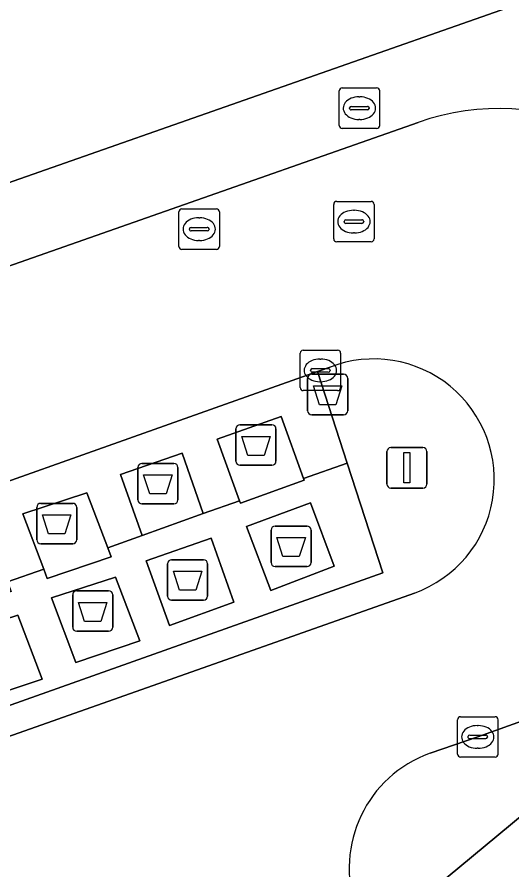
# Model space of a CAD drawing. Extents: x 157692 to 159674, y 381452 to 383291.
# Drawn here: x 159419.36 to 159431.6, y 382880.85 to 382901.93 of the extents above; entities that cross this region are included whole.
import ezdxf

# ---------------------------------------------------------------- set-up
doc = ezdxf.new("R2010")
doc.units = 0
for name, color, linetype in [('IMGEO_Afval_apart_plaats', 7, 'Continuous'), ('IMGEO_Afvalbak', 7, 'Continuous'), ('IMGEO_Groenvoorziening', 7, 'Continuous'), ('IMGEO_Kolk', 7, 'Continuous'), ('IMGEO_Lichtmast', 7, 'Continuous'), ('IMGEO_Pand', 7, 'Continuous'), ('IMGEO_Parkeervlak_gesloten', 7, 'Continuous'), ('IMGEO_Rijbaan_lokaal_gesloten', 7, 'Continuous'), ('IMGEO_Rioolput', 7, 'Continuous'), ('IMGEO_Voetpad_gesloten', 7, 'Continuous'), ('IMGEO_Voetpad_open', 7, 'Continuous')]:
    doc.layers.add(name, color=color, linetype=linetype)

msp = doc.modelspace()

# ---------------------------------------------------------------- linework, layer by layer
at = {"layer": 'IMGEO_Afval_apart_plaats'}
for p, q in [((159424.874, 382891.853), (159425.664, 382891.853)), ((159425.664, 382891.853), (159424.874, 382891.853)), ((159424.774, 382890.953), (159424.774, 382891.753)), ((159424.774, 382891.753), (159424.774, 382890.953)), ((159425.764, 382891.753), (159425.764, 382890.953)), ((159425.764, 382890.953), (159425.764, 382891.753)), ((159422.349, 382889.998), (159422.349, 382890.798)), ((159422.349, 382890.798), (159422.349, 382889.998)), ((159422.449, 382890.898), (159423.239, 382890.898)), ((159423.239, 382890.898), (159422.449, 382890.898)), ((159423.339, 382890.798), (159423.339, 382889.998)), ((159423.339, 382889.998), (159423.339, 382890.798)), ((159425.664, 382890.853), (159424.874, 382890.853)), ((159424.874, 382890.853), (159425.664, 382890.853)), ((159419.948, 382889.911), (159420.738, 382889.911)), ((159420.738, 382889.911), (159419.948, 382889.911)), ((159423.239, 382889.898), (159422.449, 382889.898)), ((159422.449, 382889.898), (159423.239, 382889.898)), ((159419.848, 382889.011), (159419.848, 382889.811)), ((159419.848, 382889.811), (159419.848, 382889.011)), ((159420.838, 382889.811), (159420.838, 382889.011)), ((159420.838, 382889.011), (159420.838, 382889.811)), ((159425.743, 382889.349), (159426.533, 382889.349)), ((159426.533, 382889.349), (159425.743, 382889.349)), ((159425.643, 382888.449), (159425.643, 382889.249)), ((159425.643, 382889.249), (159425.643, 382888.449)), ((159426.633, 382889.249), (159426.633, 382888.449)), ((159426.633, 382888.449), (159426.633, 382889.249)), ((159420.738, 382888.911), (159419.948, 382888.911)), ((159419.948, 382888.911), (159420.738, 382888.911)), ((159423.183, 382888.517), (159423.973, 382888.517)), ((159423.973, 382888.517), (159423.183, 382888.517)), ((159423.083, 382887.617), (159423.083, 382888.417)), ((159423.083, 382888.417), (159423.083, 382887.617)), ((159424.073, 382888.417), (159424.073, 382887.617)), ((159424.073, 382887.617), (159424.073, 382888.417)), ((159426.533, 382888.349), (159425.743, 382888.349)), ((159425.743, 382888.349), (159426.533, 382888.349)), ((159420.737, 382886.849), (159420.737, 382887.649)), ((159420.737, 382887.649), (159420.737, 382886.849)), ((159420.837, 382887.749), (159421.627, 382887.749)), ((159421.627, 382887.749), (159420.837, 382887.749)), ((159421.727, 382887.649), (159421.727, 382886.849)), ((159421.727, 382886.849), (159421.727, 382887.649)), ((159423.973, 382887.517), (159423.183, 382887.517)), ((159423.183, 382887.517), (159423.973, 382887.517)), ((159421.627, 382886.749), (159420.837, 382886.749)), ((159420.837, 382886.749), (159421.627, 382886.749))]:
    msp.add_line(p, q, dxfattribs=at)
for points in [[(159424.917, 382891.567), (159425.621, 382891.567), (159425.472, 382891.097), (159425.066, 382891.097), (159424.917, 382891.567)], [(159422.492, 382890.612), (159423.196, 382890.612), (159423.047, 382890.142), (159422.641, 382890.142), (159422.492, 382890.612)], [(159419.991, 382889.625), (159420.695, 382889.625), (159420.546, 382889.155), (159420.14, 382889.155), (159419.991, 382889.625)], [(159425.786, 382889.063), (159426.49, 382889.063), (159426.341, 382888.593), (159425.935, 382888.593), (159425.786, 382889.063)], [(159423.226, 382888.231), (159423.93, 382888.231), (159423.781, 382887.761), (159423.375, 382887.761), (159423.226, 382888.231)], [(159420.88, 382887.463), (159421.584, 382887.463), (159421.435, 382886.993), (159421.029, 382886.993), (159420.88, 382887.463)]]:
    msp.add_lwpolyline(points, dxfattribs=at)
for centre, start, end in [((159424.874, 382891.753), 90, 180), ((159424.874, 382891.753), 90, 180), ((159425.664, 382891.753), 0, 90), ((159425.664, 382891.753), 360, 90), ((159424.874, 382890.953), 180, 270), ((159424.874, 382890.953), 180, 270), ((159425.664, 382890.953), 270, 0), ((159425.664, 382890.953), 270, 0), ((159422.449, 382890.798), 90, 180), ((159422.449, 382890.798), 90, 180), ((159423.239, 382890.798), 0, 90), ((159423.239, 382890.798), 360, 90), ((159419.948, 382889.811), 90, 180), ((159419.948, 382889.811), 90, 180), ((159420.738, 382889.811), 0, 90), ((159420.738, 382889.811), 360, 90), ((159422.449, 382889.998), 180, 270), ((159422.449, 382889.998), 180, 270), ((159423.239, 382889.998), 270, 0), ((159423.239, 382889.998), 270, 0), ((159425.743, 382889.249), 90, 180), ((159425.743, 382889.249), 90, 180), ((159426.533, 382889.249), 0, 90), ((159426.533, 382889.249), 360, 90), ((159419.948, 382889.011), 180, 270), ((159419.948, 382889.011), 180, 270), ((159420.738, 382889.011), 270, 0), ((159420.738, 382889.011), 270, 0), ((159423.183, 382888.417), 90, 180), ((159423.183, 382888.417), 90, 180), ((159423.973, 382888.417), 0, 90), ((159423.973, 382888.417), 360, 90), ((159425.743, 382888.449), 180, 270), ((159425.743, 382888.449), 180, 270), ((159426.533, 382888.449), 270, 0), ((159426.533, 382888.449), 270, 0), ((159420.837, 382887.649), 90, 180), ((159420.837, 382887.649), 90, 180), ((159421.627, 382887.649), 0, 90), ((159421.627, 382887.649), 360, 90), ((159423.183, 382887.617), 180, 270), ((159423.183, 382887.617), 180, 270), ((159423.973, 382887.617), 270, 0), ((159423.973, 382887.617), 270, 0), ((159420.837, 382886.849), 180, 270), ((159420.837, 382886.849), 180, 270), ((159421.627, 382886.849), 270, 0), ((159421.627, 382886.849), 270, 0)]:
    msp.add_arc(centre, 0.1, start, end, dxfattribs=at)
at = {"layer": 'IMGEO_Afvalbak'}
for p, q in [((159426.647, 382893.101), (159427.437, 382893.101)), ((159427.437, 382893.101), (159426.647, 382893.101)), ((159426.547, 382892.201), (159426.547, 382893.001)), ((159426.547, 382893.001), (159426.547, 382892.201)), ((159427.537, 382893.001), (159427.537, 382892.201)), ((159427.537, 382892.201), (159427.537, 382893.001)), ((159427.437, 382892.101), (159426.647, 382892.101)), ((159426.647, 382892.101), (159427.437, 382892.101))]:
    msp.add_line(p, q, dxfattribs=at)
msp.add_lwpolyline([(159426.69, 382892.815), (159427.394, 382892.815), (159427.245, 382892.345), (159426.839, 382892.345), (159426.69, 382892.815)], dxfattribs=at)
for centre, start, end in [((159426.647, 382893.001), 90, 180), ((159426.647, 382893.001), 90, 180), ((159427.437, 382893.001), 0, 90), ((159427.437, 382893.001), 360, 90), ((159426.647, 382892.201), 180, 270), ((159426.647, 382892.201), 180, 270), ((159427.437, 382892.201), 270, 0), ((159427.437, 382892.201), 270, 0)]:
    msp.add_arc(centre, 0.1, start, end, dxfattribs=at)
at = {"layer": 'IMGEO_Groenvoorziening'}
for points in [[(159427.105, 382893.28), (159426.861, 382893.198), (159426.794, 382893.174), (159427.527, 382890.907), (159428.404, 382888.196), (159415.054, 382883.457), (159414.062, 382886.204)], [(159415.026, 382882.681), (159415.954, 382883.016), (159429.187, 382887.694)], [(159433.583, 382885.149), (159430.753, 382884.136), (159429.575, 382883.733)], [(159428.571, 382879.484), (159429.342, 382880.126), (159431.904, 382882.239), (159433.494, 382880.275), (159437.002, 382883.211)]]:
    msp.add_lwpolyline(points, dxfattribs=at)
for centre, radius, start, end in [((159428.18, 382890.5), 2.981, 289.7393, 111.1433), ((159430.586, 382880.895), 3.012, 109.6185, 199.3968)]:
    msp.add_arc(centre, radius, start, end, dxfattribs=at)
at = {"layer": 'IMGEO_Kolk'}
for p, q in [((159426.435, 382893.698), (159427.287, 382893.698)), ((159426.36, 382892.772), (159426.36, 382893.624)), ((159427.361, 382893.624), (159427.361, 382892.772)), ((159426.848, 382893.478), (159426.873, 382893.478)), ((159426.619, 382893.192), (159426.619, 382893.204)), ((159427.057, 382893.155), (159426.659, 382893.155)), ((159426.662, 382893.241), (159427.06, 382893.241)), ((159427.103, 382893.204), (159427.103, 382893.192)), ((159426.871, 382892.918), (159426.846, 382892.918)), ((159427.287, 382892.698), (159426.435, 382892.698)), ((159430.327, 382884.636), (159431.179, 382884.636)), ((159430.252, 382883.71), (159430.252, 382884.562)), ((159430.74, 382884.416), (159430.765, 382884.416)), ((159431.253, 382884.562), (159431.253, 382883.71)), ((159430.511, 382884.13), (159430.511, 382884.142)), ((159430.949, 382884.093), (159430.551, 382884.093)), ((159430.554, 382884.179), (159430.952, 382884.179)), ((159430.995, 382884.142), (159430.995, 382884.13)), ((159430.763, 382883.856), (159430.738, 382883.856)), ((159431.179, 382883.636), (159430.327, 382883.636))]:
    msp.add_line(p, q, dxfattribs=at)
for points in [[(159426.435, 382893.698), (159427.287, 382893.698)], [(159426.36, 382892.772), (159426.36, 382893.624)], [(159427.361, 382893.624), (159427.361, 382892.772)], [(159427.287, 382892.698), (159426.435, 382892.698)], [(159430.327, 382884.636), (159431.179, 382884.636)], [(159430.252, 382883.71), (159430.252, 382884.562)], [(159431.253, 382884.562), (159431.253, 382883.71)], [(159431.179, 382883.636), (159430.327, 382883.636)]]:
    msp.add_lwpolyline(points, dxfattribs=at)
for centre, radius, start, end in [((159426.437, 382893.622), 0.0765, 91.552, 178.448), ((159426.437, 382893.622), 0.0765, 91.552, 178.448), ((159427.285, 382893.622), 0.0765, 1.552, 88.448), ((159427.285, 382893.622), 0.0765, 1.552, 88.448), ((159426.659, 382893.201), 0.0403, 85.8775, 175.7526), ((159426.656, 382893.191), 0.0366, 178.938, 274.7102), ((159427.06, 382893.198), 0.043, 264.8664, 352.4533), ((159427.064, 382893.203), 0.0386, 1.7309, 96.639), ((159426.437, 382892.774), 0.0765, 181.552, 268.448), ((159426.437, 382892.774), 0.0765, 181.552, 268.448), ((159427.285, 382892.774), 0.0765, 271.552, 358.448), ((159427.285, 382892.774), 0.0765, 271.552, 358.448), ((159430.329, 382884.56), 0.0765, 91.552, 178.448), ((159430.329, 382884.56), 0.0765, 91.552, 178.448), ((159431.177, 382884.56), 0.0765, 1.552, 88.448), ((159431.177, 382884.56), 0.0765, 1.552, 88.448), ((159430.551, 382884.139), 0.0403, 85.8775, 175.7526), ((159430.548, 382884.129), 0.0366, 178.938, 274.7102), ((159430.952, 382884.136), 0.043, 264.8664, 352.4533), ((159430.956, 382884.141), 0.0386, 1.7309, 96.639), ((159430.329, 382883.712), 0.0765, 181.552, 268.448), ((159430.329, 382883.712), 0.0765, 181.552, 268.448), ((159431.177, 382883.712), 0.0765, 271.552, 358.448), ((159431.177, 382883.712), 0.0765, 271.552, 358.448)]:
    msp.add_arc(centre, radius, start, end, dxfattribs=at)
for centre, major_axis, ratio, start_param, end_param in [((159426.847, 382893.198), (-0.387, 0.002), 0.722429, 4.712389, 7.853982), ((159426.872, 382893.198), (-0.39, 0.002), 0.717154, 1.570796, 4.712389), ((159430.739, 382884.136), (-0.387, 0.002), 0.722429, 4.712389, 7.853982), ((159430.764, 382884.136), (-0.39, 0.002), 0.717154, 1.570796, 4.712389)]:
    msp.add_ellipse(centre, major_axis=major_axis, ratio=ratio, start_param=start_param, end_param=end_param, dxfattribs=at)
at = {"layer": 'IMGEO_Lichtmast'}
for p, q in [((159428.505, 382890.389), (159428.505, 382891.189)), ((159428.505, 382891.189), (159428.505, 382890.389)), ((159428.605, 382891.289), (159429.395, 382891.289)), ((159429.395, 382891.289), (159428.605, 382891.289)), ((159429.495, 382891.189), (159429.495, 382890.389)), ((159429.495, 382890.389), (159429.495, 382891.189)), ((159429.395, 382890.289), (159428.605, 382890.289)), ((159428.605, 382890.289), (159429.395, 382890.289))]:
    msp.add_line(p, q, dxfattribs=at)
msp.add_lwpolyline([(159428.925, 382891.164), (159429.075, 382891.164), (159429.075, 382890.414), (159428.925, 382890.414), (159428.925, 382891.164)], dxfattribs=at)
for centre, start, end in [((159428.605, 382891.189), 90, 180), ((159428.605, 382891.189), 90, 180), ((159429.395, 382891.189), 0, 90), ((159429.395, 382891.189), 360, 90), ((159428.605, 382890.389), 180, 270), ((159428.605, 382890.389), 180, 270), ((159429.395, 382890.389), 270, 0), ((159429.395, 382890.389), 270, 0)]:
    msp.add_arc(centre, 0.1, start, end, dxfattribs=at)
at = {"layer": 'IMGEO_Pand'}
msp.add_lwpolyline([(159484.111, 382927.083), (159471.87, 382961.72), (159455.134, 382955.798), (159449.477, 382953.801), (159405.766, 382938.406), (159418.965, 382897.772), (159439.406, 382904.95), (159446.658, 382884.298), (159452.738, 382867.176), (159453.309, 382865.559), (159453.828, 382865.742), (159492.341, 382879.295), (159489.576, 382887.117), (159497.261, 382889.83)], close=True, dxfattribs=at)
at = {"layer": 'IMGEO_Parkeervlak_gesloten'}
msp.add_lwpolyline([(159437.002, 382883.211), (159433.494, 382880.275), (159431.904, 382882.239), (159429.342, 382880.126), (159428.571, 382879.484)], dxfattribs=at)
at = {"layer": 'IMGEO_Rijbaan_lokaal_gesloten'}
for points in [[(159429.283, 382899.33), (159409.119, 382892.252)], [(159412.774, 382888.201), (159413.011, 382888.28), (159413.278, 382888.375), (159426.794, 382893.174), (159426.861, 382893.198), (159427.105, 382893.28)], [(159429.187, 382887.694), (159415.954, 382883.016)], [(159429.575, 382883.733), (159430.753, 382884.136), (159433.583, 382885.149)]]:
    msp.add_lwpolyline(points, dxfattribs=at)
for centre, radius, start, end in [((159431.287, 382893.574), 6.095, 22.1982, 109.1987), ((159428.18, 382890.5), 2.981, 289.7393, 111.1433), ((159430.586, 382880.895), 3.012, 109.6185, 199.3968)]:
    msp.add_arc(centre, radius, start, end, dxfattribs=at)
at = {"layer": 'IMGEO_Rioolput'}
for p, q in [((159427.326, 382899.255), (159427.326, 382900.107)), ((159427.401, 382900.181), (159428.253, 382900.181)), ((159428.327, 382900.107), (159428.327, 382899.255)), ((159427.814, 382899.961), (159427.839, 382899.961)), ((159427.585, 382899.675), (159427.585, 382899.687)), ((159428.023, 382899.638), (159427.625, 382899.638)), ((159427.628, 382899.724), (159428.026, 382899.724)), ((159428.069, 382899.687), (159428.069, 382899.675)), ((159427.837, 382899.401), (159427.812, 382899.401)), ((159428.253, 382899.181), (159427.401, 382899.181)), ((159427.191, 382896.45), (159427.191, 382897.302)), ((159427.266, 382897.376), (159428.118, 382897.376)), ((159428.192, 382897.302), (159428.192, 382896.45)), ((159423.365, 382896.264), (159423.365, 382897.116)), ((159423.44, 382897.19), (159424.292, 382897.19)), ((159424.366, 382897.116), (159424.366, 382896.264)), ((159427.679, 382897.156), (159427.704, 382897.156)), ((159423.853, 382896.97), (159423.878, 382896.97)), ((159427.45, 382896.87), (159427.45, 382896.882)), ((159427.493, 382896.919), (159427.891, 382896.919)), ((159427.934, 382896.882), (159427.934, 382896.87)), ((159423.624, 382896.684), (159423.624, 382896.696)), ((159424.062, 382896.647), (159423.664, 382896.647)), ((159423.667, 382896.733), (159424.065, 382896.733)), ((159424.108, 382896.696), (159424.108, 382896.684)), ((159427.888, 382896.833), (159427.49, 382896.833)), ((159427.702, 382896.596), (159427.677, 382896.596)), ((159423.876, 382896.41), (159423.851, 382896.41)), ((159428.118, 382896.376), (159427.266, 382896.376)), ((159424.292, 382896.19), (159423.44, 382896.19))]:
    msp.add_line(p, q, dxfattribs=at)
for points in [[(159427.326, 382899.255), (159427.326, 382900.107)], [(159427.401, 382900.181), (159428.253, 382900.181)], [(159428.327, 382900.107), (159428.327, 382899.255)], [(159428.253, 382899.181), (159427.401, 382899.181)], [(159427.191, 382896.45), (159427.191, 382897.302)], [(159427.266, 382897.376), (159428.118, 382897.376)], [(159428.192, 382897.302), (159428.192, 382896.45)], [(159423.365, 382896.264), (159423.365, 382897.116)], [(159423.44, 382897.19), (159424.292, 382897.19)], [(159424.366, 382897.116), (159424.366, 382896.264)], [(159428.118, 382896.376), (159427.266, 382896.376)], [(159424.292, 382896.19), (159423.44, 382896.19)]]:
    msp.add_lwpolyline(points, dxfattribs=at)
for centre, radius, start, end in [((159427.403, 382900.105), 0.0765, 91.552, 178.448), ((159427.403, 382900.105), 0.0765, 91.552, 178.448), ((159428.251, 382900.105), 0.0765, 1.552, 88.448), ((159428.251, 382900.105), 0.0765, 1.552, 88.448), ((159427.625, 382899.684), 0.0403, 85.8775, 175.7526), ((159427.622, 382899.674), 0.0366, 178.938, 274.7102), ((159428.026, 382899.681), 0.043, 264.8664, 352.4533), ((159428.03, 382899.686), 0.0386, 1.7309, 96.639), ((159427.403, 382899.257), 0.0765, 181.552, 268.448), ((159427.403, 382899.257), 0.0765, 181.552, 268.448), ((159428.251, 382899.257), 0.0765, 271.552, 358.448), ((159428.251, 382899.257), 0.0765, 271.552, 358.448), ((159427.268, 382897.3), 0.0765, 91.552, 178.448), ((159427.268, 382897.3), 0.0765, 91.552, 178.448), ((159428.116, 382897.3), 0.0765, 1.552, 88.448), ((159428.116, 382897.3), 0.0765, 1.552, 88.448), ((159423.442, 382897.114), 0.0765, 91.552, 178.448), ((159423.442, 382897.114), 0.0765, 91.552, 178.448), ((159424.29, 382897.114), 0.0765, 1.552, 88.448), ((159424.29, 382897.114), 0.0765, 1.552, 88.448), ((159427.49, 382896.879), 0.0403, 85.8775, 175.7526), ((159427.487, 382896.869), 0.0366, 178.938, 274.7102), ((159427.891, 382896.876), 0.043, 264.8664, 352.4533), ((159427.895, 382896.881), 0.0386, 1.7309, 96.639), ((159423.664, 382896.693), 0.0403, 85.8775, 175.7526), ((159423.661, 382896.683), 0.0366, 178.938, 274.7102), ((159424.065, 382896.69), 0.043, 264.8664, 352.4533), ((159424.069, 382896.695), 0.0386, 1.7309, 96.639), ((159427.268, 382896.452), 0.0765, 181.552, 268.448), ((159427.268, 382896.452), 0.0765, 181.552, 268.448), ((159428.116, 382896.452), 0.0765, 271.552, 358.448), ((159428.116, 382896.452), 0.0765, 271.552, 358.448), ((159423.442, 382896.266), 0.0765, 181.552, 268.448), ((159423.442, 382896.266), 0.0765, 181.552, 268.448), ((159424.29, 382896.266), 0.0765, 271.552, 358.448), ((159424.29, 382896.266), 0.0765, 271.552, 358.448)]:
    msp.add_arc(centre, radius, start, end, dxfattribs=at)
for centre, major_axis, ratio, start_param, end_param in [((159427.813, 382899.681), (-0.387, 0.002), 0.722429, 4.712389, 7.853982), ((159427.838, 382899.681), (-0.39, 0.002), 0.717154, 1.570796, 4.712389), ((159427.678, 382896.876), (-0.387, 0.002), 0.722429, 4.712389, 7.853982), ((159427.703, 382896.876), (-0.39, 0.002), 0.717154, 1.570796, 4.712389), ((159423.852, 382896.69), (-0.387, 0.002), 0.722429, 4.712389, 7.853982), ((159423.877, 382896.69), (-0.39, 0.002), 0.717154, 1.570796, 4.712389)]:
    msp.add_ellipse(centre, major_axis=major_axis, ratio=ratio, start_param=start_param, end_param=end_param, dxfattribs=at)
at = {"layer": 'IMGEO_Voetpad_gesloten'}
for points in [[(159418.616, 382889.314), (159419.128, 382887.974), (159420.02, 382888.285), (159419.504, 382889.652), (159421.085, 382890.167), (159421.605, 382888.807), (159422.458, 382889.116), (159421.922, 382890.625), (159423.443, 382891.149), (159423.96, 382889.659), (159424.863, 382889.977), (159424.312, 382891.495), (159425.896, 382892.054), (159426.445, 382890.529), (159427.527, 382890.907), (159426.794, 382893.174), (159413.278, 382888.375), (159414.062, 382886.204), (159415.135, 382886.579), (159414.638, 382887.893), (159416.218, 382888.409), (159416.707, 382887.128), (159417.555, 382887.424), (159417.036, 382888.799)], [(159424.863, 382889.977), (159424.884, 382889.919), (159426.461, 382890.484), (159426.445, 382890.529), (159425.896, 382892.054), (159424.312, 382891.495)], [(159422.458, 382889.116), (159423.96, 382889.659), (159423.443, 382891.149), (159421.922, 382890.625)], [(159421.085, 382890.167), (159419.504, 382889.652), (159420.02, 382888.285), (159420.108, 382888.053), (159421.689, 382888.586), (159421.605, 382888.807)], [(159425.039, 382889.337), (159425.633, 382887.757), (159427.205, 382888.355), (159426.621, 382889.924)], [(159422.555, 382888.49), (159423.129, 382886.894), (159424.723, 382887.465), (159424.158, 382889.05)], [(159420.819, 382885.975), (159422.4, 382886.508), (159421.796, 382888.089), (159420.215, 382887.574)], [(159418.403, 382885.034), (159419.984, 382885.567), (159419.38, 382887.147), (159417.799, 382886.632)]]:
    msp.add_lwpolyline(points, close=True, dxfattribs=at)
at = {"layer": 'IMGEO_Voetpad_open'}
for points in [[(159500.055, 382882.069), (159500.008, 382882.051), (159497.929, 382881.282), (159495.717, 382887.707), (159497.754, 382888.461), (159497.261, 382889.83), (159489.576, 382887.117), (159492.341, 382879.295), (159453.828, 382865.742), (159453.309, 382865.559), (159452.738, 382867.176), (159446.658, 382884.298), (159439.406, 382904.95), (159418.965, 382897.772), (159407.279, 382893.668), (159407.467, 382893.072)], [(159409.119, 382892.252), (159429.283, 382899.33)]]:
    msp.add_lwpolyline(points, dxfattribs=at)
for points in [[(159428.404, 382888.196), (159427.527, 382890.907), (159426.445, 382890.529), (159426.461, 382890.484), (159424.884, 382889.919), (159424.863, 382889.977), (159423.96, 382889.659), (159422.458, 382889.116), (159421.605, 382888.807), (159421.689, 382888.586), (159420.108, 382888.053), (159420.02, 382888.285), (159419.128, 382887.974), (159419.22, 382887.734), (159417.639, 382887.201), (159417.555, 382887.424), (159416.707, 382887.128), (159416.822, 382886.828), (159415.242, 382886.295), (159415.135, 382886.579), (159414.062, 382886.204), (159415.054, 382883.457)], [(159425.039, 382889.337), (159426.621, 382889.924), (159427.205, 382888.355), (159425.633, 382887.757)], [(159422.555, 382888.49), (159424.158, 382889.05), (159424.723, 382887.465), (159423.129, 382886.894)], [(159420.215, 382887.574), (159421.796, 382888.089), (159422.4, 382886.508), (159420.819, 382885.975)], [(159417.799, 382886.632), (159419.38, 382887.147), (159419.984, 382885.567), (159418.403, 382885.034)]]:
    msp.add_lwpolyline(points, close=True, dxfattribs=at)
msp.add_arc((159431.287, 382893.574), 6.095, 22.1982, 109.1987, dxfattribs=at)

doc.saveas('drawing.dxf')
